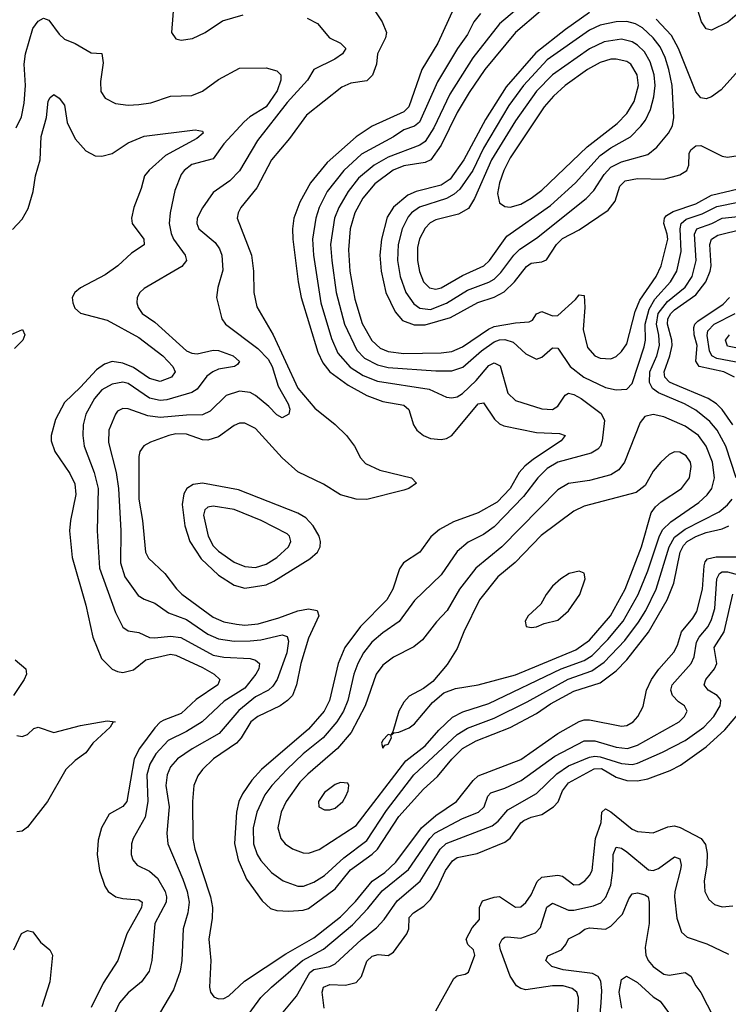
# Model space of a CAD drawing. Header units: inches. Extents: x 1682530 to 1839546, y 640742 to 791647.
# Tile 341 of 656: x 1723841 to 1726513, y 732785 to 736498. Entities that reach past the tile are written whole.
import ezdxf

# ---------------------------------------------------------------- set-up
doc = ezdxf.new("R2010")
doc.units = ezdxf.units.IN
doc.header["$MEASUREMENT"] = 0
doc.layers.add('B7723', color=7, linetype='Continuous')

msp = doc.modelspace()

# ---------------------------------------------------------------- linework, layer by layer
at = {"layer": 'B7723', "color": 5}
for points, elevation in [([(1725155.2, 736570), (1725207.8, 736490), (1725223.9, 736450), (1725220.5, 736430), (1725189.6, 736370), (1725186.2, 736330), (1725171.5, 736288.5), (1725150, 736267.8), (1725090, 736259.3), (1725055.8, 736244.2), (1724922, 736138), (1724858.1, 736050), (1724790, 735969.8), (1724735.3, 735864.7), (1724674.5, 735790), (1724664.1, 735770), (1724661, 735750), (1724714.4, 735610), (1724723, 735550), (1724723.1, 735470), (1724735, 735415), (1724796.6, 735310), (1724890, 735108.4), (1724953.6, 735033.6), (1725030, 734972.1), (1725073.6, 734930), (1725103.8, 734890), (1725125.6, 734845.6), (1725145, 734825), (1725199, 734799), (1725318.4, 734770), (1725337.1, 734750), (1725308.4, 734730), (1725290, 734723.7), (1725150, 734688.9), (1725110, 734690.5), (1725050, 734706.7), (1724985.9, 734745.9), (1724890, 734793.1), (1724830, 734846), (1724730, 734957), (1724690, 734976.5), (1724670, 734976.5), (1724650, 734967.8), (1724590, 734925.6), (1724550, 734911.9), (1724530, 734913.6), (1724470, 734935.6), (1724430, 734936.5), (1724402.7, 734930), (1724334.6, 734905.4), (1724308.8, 734891.2), (1724293.2, 734870), (1724289.6, 734850.4), (1724290.1, 734690.1), (1724304, 734610), (1724314.7, 734490), (1724326.9, 734466.9), (1724388.3, 734410), (1724432, 734352), (1724452.2, 734332.2), (1724570, 734245.1), (1724610, 734227.6), (1724658.1, 734218.1), (1724690, 734214.5), (1724740.4, 734219.6), (1724818.2, 734241.8), (1724890, 734268.4), (1724930, 734276.8), (1724962.6, 734270), (1724968.6, 734250), (1724930, 734166.2), (1724901.3, 734070), (1724884.5, 733990), (1724869.1, 733950), (1724850.7, 733930), (1724822.8, 733910), (1724739, 733870), (1724711.9, 733850), (1724675.5, 733790), (1724658.5, 733770), (1724572.1, 733710), (1724529.5, 733670), (1724512.9, 733647.1), (1724498, 733610), (1724491.9, 733550), (1724493.3, 733410), (1724501.5, 733370), (1724560.1, 733190), (1724568, 733150), (1724566.8, 733110), (1724553.8, 733030), (1724561.9, 732950), (1724556, 732850), (1724560.7, 732830), (1724573.2, 732813.2), (1724590, 732805.2), (1724610, 732806.6), (1724630, 732816.8), (1724688.5, 732871.5), (1724844.7, 732975.3), (1724950, 733035.6), (1725050, 733114.8), (1725107.7, 733172.3), (1725170, 733249.1), (1725217.5, 733282.5), (1725258.6, 733321.4), (1725356.6, 733450), (1725410, 733496.8), (1725488.5, 733550), (1725550.5, 733629.5), (1725570, 733646.3), (1725730, 733708.5), (1725870, 733805.8), (1725950, 733851.2), (1725970, 733857.2), (1725990, 733857.1), (1726110, 733834), (1726130, 733836.6), (1726154.4, 733850), (1726171.5, 733870), (1726192.5, 733907.5), (1726204.5, 733970), (1726223.6, 734010), (1726251.2, 734048.8), (1726307.1, 734112.9), (1726320.9, 734139.1), (1726336.5, 734190), (1726378.9, 734241.1), (1726393.8, 734266.2), (1726415.5, 734350), (1726421.7, 734438.3), (1726426.1, 734453.9), (1726435.1, 734464.9), (1726467.2, 734472.8), (1726567.2, 734472.8)], 680), ([(1724421.6, 736561.6), (1724413.1, 736450), (1724430, 736425.7), (1724450, 736420.8), (1724492.2, 736427.8), (1724540.7, 736450), (1724605.5, 736494.5), (1724682.9, 736517.1)], 660), ([(1725478.1, 736541.9), (1725417.5, 736410), (1725356.8, 736310), (1725308.5, 736170), (1725289.8, 736150.2), (1725170, 736096.6), (1725110, 736056.6), (1725000.1, 735959.9), (1724937.5, 735882.5), (1724897.7, 735810), (1724874.7, 735750), (1724869.3, 735710), (1724871.2, 735670), (1724890.5, 735509.5), (1724901.9, 735450), (1724964.9, 735244.9), (1724984.3, 735204.3), (1725010.1, 735170), (1725079.4, 735119.4), (1725150, 735080.5), (1725210, 735058.2), (1725290, 735044.7), (1725307.9, 735027.9), (1725325.5, 734970), (1725338.9, 734950), (1725363.5, 734930), (1725390, 734919.1), (1725430, 734915.1), (1725450, 734919.2), (1725469.8, 734930), (1725570, 735050.1), (1725590, 735053.5), (1725631.6, 734991.6), (1725650, 734974.3), (1725666.3, 734966.3), (1725790, 734941), (1725877, 734937), (1725898, 734930), (1725882.8, 734910), (1725778.6, 734841.4), (1725745.8, 734814.2), (1725724.5, 734790), (1725689.8, 734730), (1725641.2, 734678.8), (1725570, 734637.9), (1725476.1, 734603.9), (1725424.1, 734575.9), (1725391.8, 734548.2), (1725350, 734489.8), (1725288.1, 734450), (1725273.4, 734426.6), (1725248.5, 734350), (1725225.8, 734310), (1725126.4, 734210), (1725067.2, 734130), (1725042.2, 734070), (1725008.8, 733930), (1724989.3, 733890), (1724930, 733822.1), (1724753, 733670), (1724716.1, 733630), (1724681, 733579), (1724667.6, 733550), (1724658.4, 733510), (1724650.7, 733390.7), (1724665.1, 733330), (1724696.2, 733256.2), (1724754.8, 733174.8), (1724786.6, 733146.6), (1724810, 733139.2), (1724855.8, 733135.8), (1724910, 733139.6), (1724930, 733146), (1725030, 733220.2), (1725088.1, 733291.9), (1725170, 733351), (1725189.6, 733370), (1725270, 733493.2), (1725363.4, 733596.6), (1725416.1, 733643.9), (1725470.7, 733709.3), (1725510.8, 733749.2), (1725561.6, 733778.4), (1725690, 733828.7), (1725790, 733881.6), (1725842.3, 733917.7), (1725930, 733965.6), (1726030, 733997.3), (1726090, 734043.1), (1726130, 734083.9), (1726212.2, 734187.8), (1726283, 734310), (1726307.1, 734372.9), (1726332.1, 734490), (1726344.2, 734515.8), (1726358.1, 734530), (1726390, 734548.7), (1726430, 734564.4), (1726490, 734577.5), (1726515.3, 734590)], 720), ([(1725730.1, 736550), (1725650, 736482.5), (1725550, 736354.7), (1725463, 736217), (1725402.1, 736090), (1725370, 736039.2), (1725350, 736025.1), (1725230, 735979.3), (1725177.1, 735950), (1725119, 735901), (1725079, 735850), (1725044, 735790), (1725028.3, 735750), (1725013.3, 735650), (1725017.4, 735590), (1725034.7, 735470), (1725066, 735350), (1725112.5, 735252.5), (1725141.3, 735221.3), (1725190, 735196.1), (1725230, 735187.1), (1725410, 735173.6), (1725470, 735174.2), (1725511.8, 735188.2), (1725582, 735250), (1725630, 735282.9), (1725650, 735290.9), (1725670, 735292.1), (1725702.1, 735282.1), (1725750, 735238.6), (1725790, 735218.2), (1725810, 735224.9), (1725850, 735260.6), (1725870, 735259.7), (1725916.4, 735190), (1725968, 735150), (1726050, 735111.1), (1726090, 735102.8), (1726130, 735104.7), (1726150, 735126), (1726195.8, 735264.2), (1726201, 735290), (1726200, 735350), (1726214.1, 735405.9), (1726235.6, 735444.4), (1726294.7, 735510), (1726318.4, 735550), (1726335.4, 735624.6), (1726332.1, 735710), (1726335.7, 735730), (1726354, 735746), (1726414.1, 735765.9), (1726470, 735794.3), (1726550, 735809.5)], 760), ([(1725805.3, 736530), (1725710, 736449.9), (1725595.1, 736310), (1725536.2, 736223.8), (1725490, 736147.7), (1725430, 736025.4), (1725391.3, 735970), (1725370, 735959.5), (1725290, 735947.4), (1725248.9, 735931.1), (1725180.3, 735879.7), (1725134.8, 735825.2), (1725105.2, 735770), (1725086.8, 735710), (1725080.7, 735630), (1725086.1, 735550), (1725104.4, 735444.4), (1725132.5, 735352.5), (1725168.6, 735288.6), (1725199.7, 735259.7), (1725230, 735246.7), (1725290, 735239.6), (1725430, 735242), (1725470, 735247.4), (1725510, 735264.5), (1725608.7, 735331.3), (1725630, 735341.4), (1725710, 735354.8), (1725761.7, 735358.3), (1725774.5, 735365.5), (1725790, 735388.3), (1725810, 735397.5), (1725850, 735381.2), (1725870, 735382.9), (1725936.8, 735443.2), (1725950, 735460.2), (1725959.9, 735459.9), (1725970, 735458), (1725972.3, 735412.3), (1725965.8, 735330), (1725982.3, 735262.3), (1726010, 735231), (1726030, 735221.9), (1726070, 735219.4), (1726090, 735227.8), (1726110, 735247), (1726130, 735276.2), (1726162.2, 735397.8), (1726179.5, 735440.5), (1726240.6, 735530), (1726260.4, 735570), (1726284.4, 735670), (1726283, 735690), (1726270.3, 735730), (1726271.9, 735750), (1726280.3, 735759.7), (1726305, 735775), (1726390, 735803.7), (1726450, 735836.4), (1726550, 735860.7)], 780), ([(1725990, 736525.9), (1725899.1, 736460.9), (1725787, 736373), (1725674.7, 736245.3), (1725597.7, 736122.3), (1725516, 735970), (1725463.8, 735896.2), (1725430, 735874.2), (1725335.9, 735850), (1725304, 735836), (1725250, 735790.8), (1725226.3, 735753.7), (1725205, 735670), (1725198.8, 735610), (1725204.2, 735550), (1725221.3, 735470), (1725257, 735397), (1725284.4, 735364.4), (1725327.8, 735347.8), (1725370, 735347.2), (1725465.4, 735374.6), (1725568.3, 735431.7), (1725630, 735451.3), (1725667.8, 735472.2), (1725706.7, 735510), (1725752.3, 735567.7), (1725770, 735579.4), (1725810, 735585.3), (1725827.1, 735592.9), (1725865.5, 735650), (1725887.2, 735672.8), (1725950, 735705.2), (1726060, 735780), (1726086, 735814), (1726103.4, 735870), (1726124, 735890), (1726170, 735898.7), (1726270, 735897.4), (1726330, 735913.1), (1726357.1, 735930), (1726363.7, 735950), (1726366, 735994), (1726372.3, 736007.7), (1726390, 736022), (1726410, 736023.5), (1726490, 735983.3), (1726510, 735979.4), (1726550, 735985.7)], 820), ([(1726590, 736556.4), (1726510.9, 736489.1), (1726450, 736458.8), (1726430, 736463.2), (1726411.6, 736490), (1726390, 736558)], 780), ([(1723826.8, 736090), (1723848.1, 736131.9), (1723857.1, 736182.9), (1723862.1, 736250), (1723858.1, 736330), (1723862.9, 736370), (1723890, 736464.6), (1723910, 736492.7), (1723930, 736503.6), (1723950, 736496), (1723990, 736443.6), (1724010, 736424.7), (1724050, 736409), (1724110, 736373.7), (1724150, 736370.4), (1724155.1, 736335.1), (1724145.2, 736265.2), (1724147.3, 736227.3), (1724162.5, 736202.5), (1724202, 736182), (1724250, 736176.3), (1724290, 736178.1), (1724335.1, 736184.9), (1724410, 736210.2), (1724490, 736211.8), (1724530, 736228.6), (1724590, 736272.7), (1724670, 736315.1), (1724770, 736317.2), (1724810, 736304.9), (1724824.9, 736290), (1724825, 736270), (1724812, 736230), (1724770.7, 736169.3), (1724708.6, 736131.4), (1724686.9, 736113.1), (1724610.1, 736030), (1724570, 735973.6), (1724490, 735951.8), (1724461.2, 735930), (1724450, 735914), (1724426.3, 735853.7), (1724407.8, 735770), (1724405, 735730), (1724411.8, 735691.8), (1724421, 735670), (1724465, 735610), (1724469.3, 735590), (1724452.8, 735567.2), (1724310, 735483.9), (1724294.3, 735470), (1724283.5, 735450), (1724282, 735430), (1724287.7, 735412.3), (1724302.9, 735390), (1724350, 735357.4), (1724470.2, 735250), (1724490, 735240.1), (1724510, 735237.6), (1724570, 735251.8), (1724590, 735250.9), (1724646.3, 735230), (1724670, 735209.2), (1724662.6, 735197.4), (1724650.8, 735190), (1724590, 735179.7), (1724569.4, 735170.6), (1724546.6, 735153.4), (1724510, 735104.7), (1724490, 735092.6), (1724395.6, 735064.4), (1724370, 735062.5), (1724330, 735071.3), (1724250, 735125.8), (1724230, 735131.4), (1724190, 735124.1), (1724150, 735101.7), (1724123, 735070), (1724090.1, 735010), (1724079.8, 734970), (1724078.3, 734930), (1724084.2, 734890), (1724121.7, 734790), (1724136.5, 734730), (1724133.3, 734570), (1724141.7, 734430), (1724202.3, 734262.3), (1724230, 734206.7), (1724250, 734193.8), (1724290, 734187.4), (1724330, 734168.8), (1724350, 734166.5), (1724410, 734173.6), (1724448.8, 734168.8), (1724570, 734102.2), (1724610, 734093.6), (1724709.3, 734089.3), (1724730, 734082.8), (1724745.4, 734070), (1724742.7, 734050), (1724731.6, 734030), (1724690, 733977.7), (1724612.1, 733927.9), (1724528.8, 733850), (1724470, 733813.3), (1724400.4, 733779.6), (1724354.6, 733730), (1724331.1, 733690), (1724320.4, 733650), (1724323.6, 733550), (1724314.4, 733490), (1724268.6, 733410), (1724262.2, 733390), (1724260.7, 733350), (1724266.9, 733330), (1724284.2, 733310), (1724330, 733286.5), (1724360.7, 733260.7), (1724389.2, 733210), (1724394.6, 733190), (1724393.1, 733170), (1724350.1, 733090), (1724339.3, 732950), (1724328.8, 732910), (1724299.8, 732870), (1724250, 732827.8), (1724217.4, 732790), (1724197.9, 732750)], 640), ([(1724924.4, 736504.4), (1724963.4, 736483.4), (1725008.8, 736430), (1725050.4, 736410), (1725070.2, 736390), (1725058.5, 736370), (1725029.3, 736350), (1724949.5, 736310), (1724925.9, 736270), (1724850, 736185.6), (1724737, 736043), (1724670, 735928.2), (1724633.2, 735890), (1724570, 735846), (1724530, 735788.9), (1724510.6, 735750), (1724508.6, 735730), (1724515.9, 735710), (1724577.6, 735657.6), (1724594.2, 735634.2), (1724603.3, 735610), (1724607, 735553), (1724587.7, 735487.7), (1724582.4, 735450), (1724603.6, 735370), (1724617.3, 735350), (1724738.3, 735258.3), (1724777.4, 735217.4), (1724792.8, 735190), (1724816, 735116), (1724852.8, 735050), (1724859.6, 735030), (1724855.3, 735010), (1724830, 734997), (1724810, 735007.7), (1724779.8, 735039.8), (1724730, 735080.7), (1724710, 735092.5), (1724670, 735096.7), (1724619.7, 735080.3), (1724558.7, 735021.3), (1724530, 735007.5), (1724470, 735007.3), (1724370, 734997.4), (1724323.8, 735003.8), (1724250, 735030.5), (1724230, 735032), (1724210, 735021.5), (1724201.8, 735010), (1724177.3, 734950), (1724175.8, 734904.2), (1724204, 734790), (1724213, 734730), (1724222.3, 734570), (1724220.4, 734450), (1724237.4, 734397.4), (1724287.1, 734327.1), (1724310, 734312.5), (1724350, 734298), (1724401.7, 734261.7), (1724470, 734236.3), (1724550, 734181.2), (1724590, 734163.3), (1724650, 734154.9), (1724710, 734155.2), (1724750, 734159.7), (1724830, 734178.5), (1724850, 734171.6), (1724854.4, 734154.4), (1724848.1, 734110), (1724811.7, 734010), (1724795.9, 733984.1), (1724779, 733970), (1724730, 733944.5), (1724666.6, 733893.4), (1724593.3, 733806.7), (1724491.5, 733748.5), (1724435.7, 733710), (1724410, 733680.3), (1724396.6, 733650), (1724392, 733610), (1724404.2, 733530), (1724395.5, 733430), (1724398.8, 733390), (1724456.2, 733256.2), (1724472.2, 733210), (1724479.9, 733170), (1724475.3, 733130), (1724457.3, 733070), (1724452.3, 732950), (1724446.1, 732910), (1724421.1, 732838.9), (1724367.6, 732750)], 660), ([(1725578.4, 736521.6), (1725552.8, 736490), (1725530, 736442.7), (1725491.7, 736390), (1725416, 736264), (1725347.9, 736112.1), (1725330, 736097), (1725290, 736083.3), (1725250, 736056.5), (1725129.4, 735990.6), (1725062.6, 735930), (1725000.7, 735850), (1724970.1, 735790.1), (1724957.2, 735750), (1724945.3, 735670), (1724948.4, 735610), (1724976.7, 735430), (1725016.2, 735296.2), (1725041, 735241), (1725087.3, 735187.3), (1725136.3, 735156.3), (1725190, 735134.5), (1725384.6, 735104.6), (1725450, 735075.1), (1725470, 735072.5), (1725490, 735076.4), (1725510, 735088.3), (1725561.9, 735138.1), (1725610, 735194), (1725630, 735204.3), (1725652.5, 735192.5), (1725681.6, 735090), (1725710, 735062), (1725810, 735030.1), (1725850, 735028.4), (1725870, 735040.2), (1725898.3, 735081.7), (1725910, 735089.4), (1725930, 735085.2), (1725957.8, 735070), (1726033.3, 735013.3), (1726046.7, 734986.7), (1726037.2, 734910), (1726030.6, 734890), (1726021.5, 734878.5), (1725996, 734864), (1725870.1, 734829.9), (1725830, 734805.1), (1725794.6, 734770), (1725740.1, 734699.9), (1725630, 734585.9), (1725590, 734556.1), (1725532.3, 734527.7), (1725490, 734492.2), (1725430, 734405), (1725330, 734307.8), (1725271.5, 734228.5), (1725210, 734185.6), (1725169.1, 734150), (1725137.6, 734110), (1725115.8, 734070), (1725101.4, 734030), (1725078.3, 733930), (1725061.3, 733890), (1725036.4, 733850), (1724984.8, 733790), (1724910, 733729.1), (1724847.8, 733670), (1724791.1, 733610), (1724765.5, 733574.5), (1724734.7, 733510), (1724721.4, 733450), (1724722.8, 733390), (1724736, 733350), (1724750, 733327.3), (1724790, 733281.5), (1724833.8, 733250), (1724890, 733230.7), (1724910.9, 733230.9), (1724950, 733245.1), (1724990, 733271.1), (1725062.8, 733337.2), (1725150, 733402.2), (1725224, 733516), (1725326.8, 733650), (1725490, 733802.1), (1725530, 733826.1), (1725630, 733864.5), (1725754.3, 733925.7), (1725909.3, 734010.7), (1725997.9, 734042.1), (1726044.5, 734075.5), (1726122.6, 734157.4), (1726174.4, 734225.6), (1726201.8, 734270), (1726241.2, 734350), (1726289.4, 734510), (1726310, 734546.5), (1726350, 734577), (1726478, 734642), (1726510, 734668.1), (1726527.9, 734690)], 740), ([(1726630, 736393.6), (1726486.5, 736233.5), (1726450, 736207.3), (1726430, 736199.8), (1726410, 736203.5), (1726390, 736226.4), (1726325.3, 736390), (1726298.5, 736438.5), (1726240.6, 736500.6)], 820), ([(1723813.3, 735706.7), (1723850, 735745.9), (1723873.2, 735786.8), (1723891, 735850), (1723899.9, 735910), (1723918.5, 735970), (1723922.1, 736057.9), (1723941.9, 736130), (1723948.6, 736191.4), (1723955.4, 736204.6), (1723970, 736216.4), (1723990, 736202.4), (1724010, 736175.5), (1724019.7, 736110), (1724050, 736049.1), (1724090, 736003.5), (1724125.1, 735985.1), (1724150, 735984.1), (1724190, 735993.3), (1724250, 736034), (1724310, 736059.3), (1724502.3, 736082.3), (1724530, 736077.3), (1724532.9, 736070), (1724509, 736050), (1724390, 735986.1), (1724328.7, 735931.3), (1724311.4, 735910), (1724298.5, 735861.5), (1724271.4, 735790), (1724262.8, 735750), (1724264.7, 735730), (1724308.4, 735670), (1724310.6, 735649.4), (1724262.6, 735617.4), (1724210.2, 735570), (1724163.5, 735536.5), (1724070, 735487.2), (1724048.1, 735470), (1724038.9, 735450), (1724040.5, 735430), (1724048.8, 735410), (1724070, 735391.1), (1724170, 735365.1), (1724290, 735300.1), (1724380.4, 735230), (1724418.1, 735190), (1724426.5, 735170), (1724413.8, 735150), (1724370, 735134), (1724330, 735145.1), (1724270, 735186.8), (1724230, 735203), (1724190, 735208.6), (1724160.8, 735199.2), (1724130, 735178.1), (1724070, 735112.1), (1724010, 735055), (1723975.3, 734990), (1723959.5, 734930), (1723959.8, 734910), (1723973.6, 734870), (1724030, 734786.7), (1724048.3, 734748.3), (1724053, 734707), (1724031.9, 734610), (1724028.2, 734570), (1724038, 734470), (1724090.1, 734290), (1724117, 734170), (1724149.2, 734089.2), (1724189.1, 734049.1), (1724210, 734039.5), (1724230, 734036.6), (1724270, 734046.9), (1724316.2, 734083.8), (1724410, 734105.5), (1724430, 734101.4), (1724530, 734055.2), (1724573.7, 734030), (1724595.6, 734010), (1724588, 733990), (1724505.9, 733934.1), (1724450, 733882.1), (1724383.7, 733856.3), (1724370, 733848.5), (1724350, 733827.3), (1724293, 733750), (1724271.8, 733710), (1724244.7, 733550), (1724229.7, 733530.3), (1724178.4, 733501.6), (1724149.5, 733450), (1724136.3, 733403.7), (1724133.5, 733350), (1724141.3, 733290), (1724161.5, 733230), (1724174.5, 733210), (1724203.6, 733190), (1724230, 733183.4), (1724290, 733178.8), (1724302, 733170), (1724300.1, 733150), (1724244.9, 733050), (1724210.9, 732950), (1724155.3, 732864.7), (1724110, 732772.8)], 620), ([(1726542.9, 734770), (1726503.5, 734890), (1726471.4, 734950), (1726442.9, 734982.9), (1726390, 735025.6), (1726347.7, 735050), (1726250, 735090.6), (1726227.7, 735107.7), (1726216.2, 735130), (1726217.6, 735170), (1726243.3, 735230), (1726253.4, 735270), (1726251, 735309), (1726241.9, 735350), (1726248.8, 735390), (1726284, 735436), (1726350.3, 735490), (1726376.4, 735530), (1726391.4, 735590), (1726385, 735690), (1726394.2, 735710), (1726450.9, 735729.1), (1726490, 735750.1), (1726550, 735756.5)], 740), ([(1726530.6, 734970.6), (1726490, 735028.4), (1726469, 735049), (1726437.2, 735070), (1726304.7, 735124.7), (1726291.5, 735131.5), (1726273.3, 735150), (1726271.2, 735170), (1726292.6, 735230), (1726301.1, 735270), (1726300.4, 735290), (1726284, 735350), (1726285, 735370), (1726295.9, 735390), (1726310, 735403.9), (1726390, 735460.2), (1726428.7, 735510), (1726444.8, 735550), (1726447.8, 735570), (1726443.9, 735650), (1726450, 735670.9), (1726474, 735686), (1726570, 735709.8)], 720), ([(1726536.7, 735150), (1726495.9, 735170), (1726402.7, 735190), (1726390.6, 735210), (1726395, 735270), (1726384.3, 735310), (1726383, 735337), (1726387.1, 735350), (1726398.7, 735361.3), (1726494, 735426), (1726516.9, 735450)], 680), ([(1726562.6, 735202.6), (1726470, 735220.2), (1726450.4, 735230), (1726442.7, 735250), (1726433, 735307), (1726435.7, 735324.3), (1726459.7, 735350), (1726539.2, 735390)], 660), ([(1723806.3, 735310), (1723851, 735330), (1723860.5, 735310), (1723852.4, 735290), (1723821.3, 735258.7)], 580), ([(1726590, 735250.8), (1726510, 735267.5), (1726502.4, 735290), (1726517.7, 735310)], 640), ([(1724682, 732718), (1724749.9, 732810), (1724790, 732849), (1724907.3, 732950), (1724987, 732993), (1725095.2, 733084.8), (1725154.2, 733145.8), (1725207.6, 733212.4), (1725306.4, 733293.6), (1725387.3, 733410), (1725406.8, 733430), (1725510, 733485.3), (1725571.3, 733510), (1725592.6, 733530), (1725606.2, 733570), (1725617.5, 733582.5), (1725670, 733599.6), (1725731.3, 733628.7), (1725858.8, 733721.2), (1725970, 733778.3), (1726010, 733778), (1726090, 733754.9), (1726133, 733750), (1726170, 733762.6), (1726327.5, 733850), (1726347.5, 733870), (1726357.3, 733890), (1726347.8, 733910), (1726325.4, 733925.4), (1726302.5, 733950), (1726295.8, 733970), (1726300.9, 733990), (1726373.3, 734070), (1726384.5, 734095.5), (1726392.9, 734150), (1726403, 734170), (1726436.6, 734210), (1726450, 734235.5), (1726462.5, 734277.5), (1726469.9, 734390.1), (1726479.2, 734410), (1726490, 734416.5), (1726510, 734416.4), (1726570, 734399.4)], 660), ([(1724790, 732702.3), (1724884.1, 732815.9), (1724935.2, 732904.8), (1724950, 732916.2), (1725010, 732927.2), (1725030, 732937.4), (1725130, 733029.1), (1725186.7, 733073.3), (1725215.5, 733104.5), (1725264.5, 733175.5), (1725351.1, 733248.9), (1725427, 733370), (1725449.2, 733390.8), (1725622.3, 733457.7), (1725644.6, 733475.4), (1725681.2, 733518.8), (1725790, 733579.9), (1725866.4, 733653.6), (1725910, 733684), (1725990, 733716.7), (1726010, 733720.3), (1726030, 733718.1), (1726110, 733692.9), (1726150, 733689.8), (1726170, 733694.4), (1726264.4, 733735.6), (1726350, 733780.3), (1726421.1, 733830), (1726458.8, 733870), (1726481.9, 733910), (1726485.2, 733930), (1726479.5, 733939.5), (1726470.8, 733950), (1726436.5, 733970), (1726421.6, 733990), (1726428.3, 734010), (1726460.8, 734050), (1726470.3, 734070), (1726460.3, 734130), (1726497.7, 734190), (1726530, 734331.8)], 640), ([(1723824, 734084), (1723863.6, 734050), (1723866.4, 734030), (1723858, 734010), (1723817.7, 733950)], 580), ([(1724988.7, 732770), (1724981.1, 732830), (1724985.8, 732850), (1725010, 732859.5), (1725070, 732857.5), (1725110, 732867.5), (1725129.9, 732890.1), (1725150, 732947.3), (1725170, 732966.3), (1725192.1, 732972.1), (1725230, 732968.4), (1725250, 732981.2), (1725300.9, 733050), (1725308.6, 733070), (1725310, 733111.9), (1725325.4, 733130), (1725365.3, 733154.7), (1725390, 733180.5), (1725416.4, 733223.6), (1725445.9, 733290), (1725473.5, 733326.5), (1725490, 733338.6), (1725565.9, 733354.1), (1725670, 733396.1), (1725690, 733411.8), (1725730, 733469.1), (1725741.9, 733478.1), (1725770, 733491), (1725810, 733500.6), (1725854, 733530), (1725871.6, 733548.4), (1725887.9, 733590), (1725910, 733620.1), (1726007.2, 733672.8), (1726034.2, 733674.2), (1726090, 733641), (1726130, 733629.4), (1726170, 733627.1), (1726210, 733635.3), (1726293.5, 733666.5), (1726332.9, 733687.1), (1726430, 733755.7), (1726499.9, 733820.1), (1726576.5, 733910)], 620), ([(1723830, 733799.2), (1723850, 733795), (1723870, 733802.6), (1723894.5, 733825.5), (1723909.8, 733830.2), (1723970, 733809.6), (1724070, 733836.5), (1724170, 733853.4), (1724200.7, 733850), (1724192.4, 733847.6), (1724181.6, 733830), (1724116.9, 733770), (1724090, 733733.7), (1724050, 733704.5), (1724014.2, 733670), (1723945.5, 733550), (1723870, 733453.5), (1723850, 733438), (1723830, 733435.4)], 580), ([(1725410, 732759.7), (1725477.9, 732882.1), (1725490, 732892.5), (1725521.1, 732898.9), (1725533.6, 732906.4), (1725557.7, 732970), (1725552.2, 732990), (1725530.6, 733010), (1725524.5, 733030), (1725547, 733073), (1725575.1, 733104.9), (1725574.9, 733150), (1725585.5, 733174.5), (1725630, 733189.1), (1725650, 733190.8), (1725710, 733151.5), (1725730, 733152.7), (1725750, 733169.3), (1725770, 733197.8), (1725792.2, 733247.8), (1725810, 733264.2), (1725870, 733271.7), (1725888.2, 733268.2), (1725930, 733235.9), (1725950, 733236.6), (1725972.2, 733250), (1725989.9, 733270.1), (1725999.5, 733290), (1726012.2, 733410), (1726033.7, 733470), (1726036.3, 733510), (1726050, 733522.4), (1726070, 733510.9), (1726150, 733445.4), (1726170, 733436.1), (1726230, 733431.9), (1726285.4, 733454.6), (1726310, 733458), (1726331.6, 733451.6), (1726410.2, 733410.2), (1726427.3, 733387.3), (1726433.5, 733353.5), (1726432.2, 733310), (1726421.9, 733250), (1726424.1, 733210), (1726439.6, 733179.6), (1726461.5, 733161.5), (1726490, 733152), (1726530, 733156.4)], 580), ([(1725939, 732690), (1725948.4, 732790), (1725948.3, 732810), (1725941.9, 732830), (1725924.7, 732844.7), (1725890, 732854.8), (1725850, 732853.9), (1725750, 732839.6), (1725730, 732844.5), (1725714.2, 732854.2), (1725690.4, 732890.4), (1725653.4, 732990), (1725650.6, 733010), (1725659.8, 733030), (1725670, 733038.2), (1725680.7, 733039.3), (1725730, 733034.8), (1725785.5, 733054.5), (1725805.1, 733074.9), (1725829, 733151), (1725850, 733166), (1725910, 733140.1), (1725930, 733139.3), (1726004.4, 733155.6), (1726032, 733168), (1726051.2, 733188.8), (1726070, 733234.3), (1726078.1, 733290), (1726078.9, 733350), (1726090, 733377.1), (1726110, 733374), (1726130, 733360.5), (1726212.1, 733292.1), (1726230, 733289.3), (1726250, 733296.9), (1726310, 733341.1), (1726330, 733333.7), (1726335.3, 733310), (1726333, 733293), (1726310.8, 733210.8), (1726309.6, 733189.6), (1726318.3, 733110), (1726337.1, 733057.1), (1726357.8, 733037.8), (1726432.5, 733012.5), (1726513.6, 732973.6)], 560), ([(1726019.2, 732640.8), (1726034.1, 732790), (1726036.6, 732836.6), (1726032.7, 732872.7), (1726021.9, 732890), (1726000.8, 732900.8), (1725890, 732914.7), (1725847.9, 732927.9), (1725824.7, 732950), (1725832.5, 732967.5), (1725884.1, 732990), (1725900.8, 733010), (1725910, 733031.4), (1725950, 733051.5), (1725971.8, 733068.2), (1725990, 733073.7), (1726050, 733068.1), (1726070, 733079), (1726114.6, 733125.4), (1726137.6, 733182.4), (1726150, 733202), (1726170, 733205.4), (1726198.1, 733198.1), (1726210.6, 733190.6), (1726214.8, 733170), (1726214, 733090), (1726199.3, 732999.3), (1726201.5, 732970), (1726210.8, 732950), (1726230, 732927.4), (1726270, 732898.9), (1726290, 732894.6), (1726350, 732904.3), (1726371.4, 732891.4), (1726390, 732854.7), (1726409.6, 732829.6), (1726481.1, 732690)], 540), ([(1723819.1, 732990), (1723847.8, 733052.2), (1723870, 733063.7), (1723890, 733058.7), (1723919.1, 733019.1), (1723954.9, 732990), (1723964.9, 732970), (1723953.8, 732870), (1723924.7, 732775.3)], 580), ([(1726111.4, 732770), (1726101, 732830), (1726110, 732878), (1726129.2, 732890.8), (1726170, 732866.9), (1726230, 732813.2), (1726256.1, 732796.1), (1726304.6, 732730)], 520)]:
    msp.add_lwpolyline(points, dxfattribs=dict(at, elevation=elevation))
for points, elevation in [([(1726130, 736492), (1726090, 736490.6), (1726030, 736478.2), (1725990, 736459.1), (1725830, 736346.9), (1725740.7, 736250), (1725685.9, 736174.1), (1725590, 736013.7), (1725550, 735930), (1725500.8, 735859.2), (1725479.3, 735840.7), (1725450, 735824.4), (1725348.5, 735791.5), (1725318.9, 735770), (1725305.8, 735754.2), (1725283.2, 735710), (1725268.3, 735650), (1725266.1, 735590), (1725275.8, 735530), (1725297.3, 735470), (1725327.1, 735427.1), (1725350, 735409.7), (1725390, 735404.8), (1725450, 735429.4), (1725530, 735477.7), (1725610, 735508), (1725630, 735519.7), (1725655.6, 735544.4), (1725704.3, 735610), (1725726.9, 735633.1), (1725790, 735674.5), (1725976.5, 735823.5), (1726005.4, 735854.6), (1726045.2, 735914.8), (1726070, 735941.7), (1726110, 735962), (1726209.6, 735990.4), (1726243, 736017), (1726287.7, 736070), (1726302.1, 736097.9), (1726308.1, 736130), (1726301, 736250), (1726289, 736310), (1726275.5, 736355.5), (1726255.6, 736395.6), (1726229.1, 736430), (1726190, 736467.6), (1726163.1, 736483.1)], 840), ([(1726110, 736425.1), (1726045, 736415), (1725990, 736388.8), (1725850, 736290.7), (1725790, 736228.1), (1725710, 736116.9), (1725619.8, 735970), (1725556.2, 735823.8), (1725533.6, 735786.4), (1725495.4, 735764.6), (1725410, 735743.5), (1725388.3, 735731.7), (1725370, 735711.4), (1725348.8, 735671.2), (1725341.4, 735638.6), (1725341, 735590), (1725348.6, 735548.6), (1725364, 735510), (1725386.4, 735486.4), (1725410, 735481.6), (1725430, 735487.1), (1725510, 735534.1), (1725590.9, 735570), (1725612.8, 735590), (1725678.4, 735681.6), (1725842.4, 735797.6), (1725936.6, 735883.4), (1726030, 735985.8), (1726070, 736014.4), (1726143.6, 736056.4), (1726183.7, 736096.3), (1726200.6, 736119.4), (1726220.2, 736159.8), (1726232.8, 736207.2), (1726236.9, 736250), (1726233.4, 736290), (1726218.9, 736338.9), (1726196.8, 736376.8), (1726170, 736402.8), (1726150, 736414.6)], 860), ([(1726090, 736349.5), (1726070, 736349.1), (1726030, 736337), (1725982.5, 736310), (1725897.5, 736250), (1725853.7, 736210), (1725818.5, 736170), (1725690, 735977.2), (1725666, 735930), (1725650, 735883), (1725643, 735843), (1725650, 735808.1), (1725670, 735793.1), (1725690, 735791.3), (1725730, 735802.8), (1725770, 735825.4), (1725810, 735855.3), (1725980.8, 736019.2), (1726093.8, 736106.2), (1726130, 736144.7), (1726157.8, 736190), (1726174.3, 736250), (1726169.5, 736290), (1726145.2, 736330), (1726130, 736340.4)], 880), ([(1726230, 735009.8), (1726198, 735002), (1726180.5, 734979.5), (1726121.6, 734830), (1726099.8, 734800.2), (1726070, 734782.3), (1725990, 734760.4), (1725910, 734748.7), (1725870, 734725.5), (1725659, 734510), (1725561.5, 734430), (1725498.8, 734350), (1725453.1, 734270), (1725412.5, 734227.5), (1725360.4, 734159.6), (1725326.9, 734133.1), (1725250, 734093.5), (1725210, 734063.9), (1725184.7, 734030), (1725143.5, 733910), (1725090.6, 733809.4), (1725039.6, 733750), (1724926.8, 733653.2), (1724897.3, 733622.7), (1724845.7, 733550), (1724826.9, 733510), (1724814.5, 733450), (1724825.9, 733410), (1724841.8, 733390), (1724870, 733371), (1724910, 733355.8), (1724930, 733355.3), (1724970, 733368.2), (1725110, 733459.8), (1725296.8, 733703.2), (1725370, 733759.7), (1725421, 733819), (1725472.7, 733867.3), (1725511.6, 733888.4), (1725610, 733919), (1725883.2, 734050), (1725970, 734081.8), (1725999.1, 734100.9), (1726059.3, 734160.7), (1726116.2, 734230), (1726173.2, 734330), (1726210, 734419.4), (1726251.9, 734548.1), (1726265.4, 734574.6), (1726296, 734604), (1726402.5, 734677.5), (1726433.2, 734706.8), (1726450.4, 734730), (1726461, 734770), (1726452.9, 734830), (1726429.9, 734890), (1726400.7, 734930), (1726350, 734964.9), (1726270, 734999.9)], 760), ([(1726310, 734868), (1726290, 734858.8), (1726258.5, 734830), (1726230, 734795.1), (1726198.9, 734741.1), (1726165.5, 734714.5), (1725970, 734663.7), (1725930, 734645.2), (1725807, 734553), (1725708.7, 734451.3), (1725643.3, 734396.7), (1725574.7, 734310), (1725515.5, 734190), (1725490, 734127.1), (1725453.3, 734066.7), (1725398.2, 734001.8), (1725363.9, 733976.1), (1725310, 733946.6), (1725290, 733924.2), (1725270.2, 733890), (1725248.1, 733811.9), (1725239.8, 733800.2), (1725230, 733802.7), (1725210, 733781.2), (1725205.7, 733770), (1725210, 733751.3), (1725218, 733762), (1725230, 733766), (1725242.7, 733790), (1725240.2, 733799.8), (1725251.9, 733808.1), (1725271, 733811), (1725310, 733828.1), (1725330, 733843.2), (1725396.9, 733923.1), (1725440.2, 733959.8), (1725484.4, 733975.6), (1725570, 733990.1), (1725710, 734027.1), (1725938.1, 734121.9), (1725990, 734158.6), (1726068.9, 734250), (1726124.3, 734350), (1726185.3, 734510), (1726221.8, 734638.2), (1726238.7, 734661.3), (1726260, 734680), (1726336.5, 734730), (1726366.2, 734770), (1726372.9, 734812.9), (1726369.9, 734830), (1726353.7, 734853.7), (1726330, 734867.3)], 780), ([(1724530, 734750.3), (1724495.3, 734744.7), (1724471.1, 734730), (1724459.3, 734710), (1724453.2, 734670), (1724463.5, 734590), (1724482.7, 734530), (1724525, 734465), (1724590, 734402.8), (1724650, 734365.3), (1724690, 734354.3), (1724770, 734367.3), (1724799.5, 734380.5), (1724935.4, 734464.6), (1724963.9, 734490), (1724973.3, 734510), (1724974.5, 734530), (1724969.9, 734550), (1724946.9, 734590), (1724919.4, 734619.4), (1724890, 734637.3), (1724665.6, 734725.6)], 720), ([(1724570, 734663.2), (1724550, 734659.2), (1724539, 734650), (1724534.4, 734630), (1724551.7, 734550), (1724570, 734513.9), (1724590, 734493.4), (1724650, 734452.6), (1724690, 734435.7), (1724730, 734432.6), (1724770, 734444.9), (1724810.5, 734470), (1724854.7, 734510), (1724863, 734530), (1724858.4, 734550), (1724850, 734558.7), (1724750.8, 734610), (1724650, 734651.1)], 740), ([(1725950, 734418), (1725913.4, 734410), (1725881.7, 734390), (1725850, 734362.3), (1725825.6, 734330), (1725806.6, 734293.4), (1725758.3, 734250), (1725746.5, 734230), (1725750.8, 734210), (1725770, 734206), (1725790, 734208.7), (1725819, 734221), (1725870, 734233.4), (1725910, 734268.5), (1725952.8, 734330), (1725972.9, 734390), (1725970, 734411.3)], 820), ([(1725050, 733621), (1725030, 733614), (1724990, 733583.1), (1724967.5, 733550), (1724969.1, 733530), (1724990, 733518), (1725010, 733518.3), (1725030, 733525.1), (1725058.9, 733550), (1725070.8, 733570), (1725079.1, 733590), (1725082, 733610), (1725078.3, 733618.3)], 780)]:
    msp.add_lwpolyline(points, close=True, dxfattribs=dict(at, elevation=elevation))

doc.saveas('drawing.dxf')
